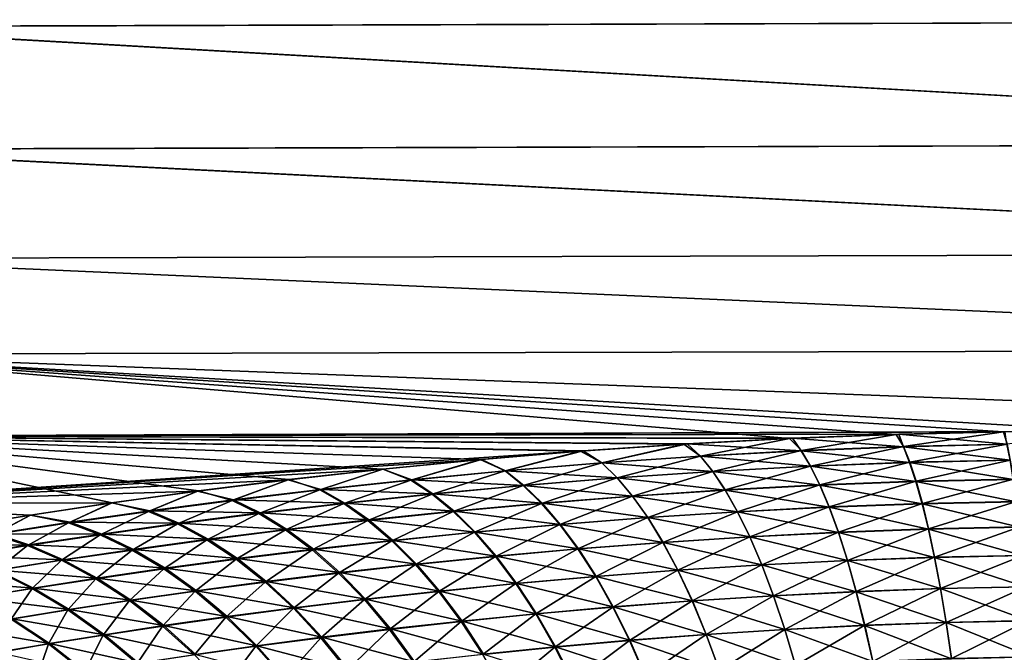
# Model space of a CAD drawing. Header units: metres. Extents: x -2 to 78, y -85 to 85.
# Tile 313 of 500: x 50.22 to 54.69, y 0.36 to 3.23. Entities that reach past the tile are written whole.
import ezdxf

# ---------------------------------------------------------------- set-up
doc = ezdxf.new("R2010")
doc.units = ezdxf.units.M
doc.layers.add('solid_20004802', color=7, linetype='CONTINUOUS')

msp = doc.modelspace()

# ---------------------------------------------------------------- linework, layer by layer
at = {"layer": 'solid_20004802'}
for points in [[(58.496902, 3.845497, -13.285575), (58.496902, 3.229708, -12.098725), (49.188503, 3.817709, -13.183705)], [(58.496902, 3.229683, 12.098675), (58.496902, 3.845463, 13.285513), (49.188503, 3.817484, 13.183293)], [(58.496902, 3.229708, -12.098725), (49.188503, 3.201777, -11.98505), (49.188503, 3.817709, -13.183705)], [(58.496902, 3.229683, 12.098675), (49.188503, 3.817484, 13.183293), (49.188503, 3.201569, 11.98462)], [(58.496902, 3.229708, -12.098725), (58.496902, 2.672193, -10.883413), (49.188503, 3.201777, -11.98505)], [(58.496902, 2.672176, 10.883375), (58.496902, 3.229683, 12.098675), (49.188503, 3.201569, 11.98462)], [(58.496902, 2.672193, -10.883413), (49.188503, 2.645215, -10.757702), (49.188503, 3.201777, -11.98505)], [(58.496902, 2.672176, 10.883375), (49.188503, 3.201569, 11.98462), (49.188503, 2.645025, 10.757254)], [(58.496902, 2.672193, -10.883413), (58.496902, 2.174262, -9.642498), (49.188503, 2.645215, -10.757702)], [(58.496902, 2.174252, 9.642471), (58.496902, 2.672176, 10.883375), (49.188503, 2.645025, 10.757254)], [(58.496902, 2.174262, -9.642498), (49.188503, 2.149354, -9.504599), (49.188503, 2.645215, -10.757702)], [(58.496902, 2.174252, 9.642471), (49.188503, 2.645025, 10.757254), (49.188503, 2.149183, 9.504133)], [(58.496902, 2.174262, -9.642498), (58.496902, 1.737087, -8.378898), (49.188503, 2.149354, -9.504599)], [(58.496902, 1.737083, 8.378884), (58.496902, 2.174252, 9.642471), (49.188503, 2.149183, 9.504133)], [(58.496902, 1.737087, -8.378898), (49.188503, 1.715382, -8.22874), (49.188503, 2.149354, -9.504599)], [(58.496902, 1.737083, 8.378884), (49.188503, 2.149183, 9.504133), (49.188503, 1.715232, 8.228259)], [(58.496902, 1.737087, -8.378898), (58.496914, 1.361565, -7.09509), (49.188503, 1.715382, -8.22874)], [(58.496914, 1.361565, 7.09509), (58.496902, 1.737083, 8.378884), (49.188503, 1.715232, 8.228259)], [(53.711346, 1.333417, -6.946322), (49.188503, 1.344338, -6.933181), (49.188503, 1.715382, -8.22874)], [(54.195976, 1.351865, -7.021741), (53.711346, 1.333417, -6.946322), (49.188503, 1.715382, -8.22874)], [(54.682663, 1.362821, -7.067993), (54.195976, 1.351865, -7.021741), (49.188503, 1.715382, -8.22874)], [(55.170246, 1.366101, -7.084977), (54.682663, 1.362821, -7.067993), (49.188503, 1.715382, -8.22874)], [(58.496914, 1.361565, -7.09509), (55.170246, 1.366101, -7.084977), (49.188503, 1.715382, -8.22874)], [(55.170246, 1.366101, 7.084977), (49.188503, 1.715232, 8.228259), (49.188503, 1.344209, 6.932685)], [(55.170246, 1.366101, 7.084977), (58.496914, 1.361565, 7.09509), (49.188503, 1.715232, 8.228259)], [(54.688995, 1.363106, 7.069128), (55.170246, 1.366101, 7.084977), (49.188503, 1.344209, 6.932685)], [(54.206982, 1.352394, 7.02386), (54.688995, 1.363106, 7.069128), (49.188503, 1.344209, 6.932685)], [(53.725224, 1.334134, 6.949219), (54.206982, 1.352394, 7.02386), (49.188503, 1.344209, 6.932685)], [(50.640141, 1.041032, -5.663466), (49.188503, 1.037111, -5.621024), (49.188503, 1.344338, -6.933181)], [(51.031898, 1.095298, -5.921692), (50.640141, 1.041032, -5.663466), (49.188503, 1.344338, -6.933181)], [(51.44157, 1.146726, -6.156399), (51.031898, 1.095298, -5.921692), (49.188503, 1.344338, -6.933181)], [(51.867489, 1.194429, -6.36648), (51.44157, 1.146726, -6.156399), (49.188503, 1.344338, -6.933181)], [(52.308666, 1.237651, -6.551274), (51.867489, 1.194429, -6.36648), (49.188503, 1.344338, -6.933181)], [(52.764126, 1.275667, -6.710041), (52.308666, 1.237651, -6.551274), (49.188503, 1.344338, -6.933181)], [(53.232376, 1.307783, -6.841943), (52.764126, 1.275667, -6.710041), (49.188503, 1.344338, -6.933181)], [(53.711346, 1.333417, -6.946322), (53.232376, 1.307783, -6.841943), (49.188503, 1.344338, -6.933181)], [(52.775955, 1.276317, 6.712767), (49.188503, 1.344209, 6.932685), (49.188503, 1.037004, 5.620513)], [(53.246983, 1.308609, 6.845325), (53.725224, 1.334134, 6.949219), (49.188503, 1.344209, 6.932685)], [(52.775955, 1.276317, 6.712767), (53.246983, 1.308609, 6.845325), (49.188503, 1.344209, 6.932685)], [(53.765484, 1.278718, -6.764055), (53.711346, 1.333417, -6.946322), (54.195976, 1.351865, -7.021741)], [(54.22818, 1.295882, 6.83665), (54.206982, 1.352394, 7.02386), (53.725224, 1.334134, 6.949219)], [(54.229355, 1.296981, -6.837223), (53.765484, 1.278718, -6.764055), (54.195976, 1.351865, -7.021741)], [(54.229355, 1.296981, -6.837223), (54.195976, 1.351865, -7.021741), (54.682663, 1.362821, -7.067993)], [(54.697422, 1.306734, 6.881538), (54.688995, 1.363106, 7.069128), (54.206982, 1.352394, 7.02386)], [(54.22818, 1.295882, 6.83665), (54.697422, 1.306734, 6.881538), (54.206982, 1.352394, 7.02386)], [(54.698341, 1.307532, -6.881973), (54.229355, 1.296981, -6.837223), (54.682663, 1.362821, -7.067993)], [(54.698341, 1.307532, -6.881973), (54.682663, 1.362821, -7.067993), (55.170246, 1.366101, -7.084977)], [(52.859818, 1.222222, -6.536106), (52.764126, 1.275667, -6.710041), (53.232376, 1.307783, -6.841943)], [(52.860676, 1.222284, 6.536531), (53.246983, 1.308609, 6.845325), (52.775955, 1.276317, 6.712767)], [(53.308407, 1.253535, -6.66338), (52.859818, 1.222222, -6.536106), (53.232376, 1.307783, -6.841943)], [(52.860676, 1.222284, 6.536531), (53.308231, 1.252958, 6.663274), (53.246983, 1.308609, 6.845325)], [(53.308407, 1.253535, -6.66338), (53.232376, 1.307783, -6.841943), (53.711346, 1.333417, -6.946322)], [(53.764591, 1.277724, 6.763604), (53.725224, 1.334134, 6.949219), (53.246983, 1.308609, 6.845325)], [(53.308231, 1.252958, 6.663274), (53.764591, 1.277724, 6.763604), (53.246983, 1.308609, 6.845325)], [(53.765484, 1.278718, -6.764055), (53.308407, 1.253535, -6.66338), (53.711346, 1.333417, -6.946322)], [(53.764591, 1.277724, 6.763604), (54.22818, 1.295882, 6.83665), (53.725224, 1.334134, 6.949219)], [(54.256508, 1.224106, 6.645199), (54.22818, 1.295882, 6.83665), (53.764591, 1.277724, 6.763604)], [(53.807617, 1.207827, -6.574436), (53.765484, 1.278718, -6.764055), (54.229355, 1.296981, -6.837223)], [(54.257603, 1.225133, -6.645902), (53.807617, 1.207827, -6.574436), (54.229355, 1.296981, -6.837223)], [(54.711823, 1.234386, 6.689057), (54.697422, 1.306734, 6.881538), (54.22818, 1.295882, 6.83665)], [(54.256508, 1.224106, 6.645199), (54.711823, 1.234386, 6.689057), (54.22818, 1.295882, 6.83665)], [(54.257603, 1.225133, -6.645902), (54.229355, 1.296981, -6.837223), (54.698341, 1.307532, -6.881973)], [(54.712681, 1.235132, -6.689587), (54.257603, 1.225133, -6.645902), (54.698341, 1.307532, -6.881973)], [(52.314709, 1.237863, 6.552216), (52.775955, 1.276317, 6.712767), (49.188503, 1.037004, 5.620513)], [(52.421417, 1.185572, -6.383137), (52.308666, 1.237651, -6.551274), (52.764126, 1.275667, -6.710041)], [(52.423508, 1.186399, 6.384243), (52.775955, 1.276317, 6.712767), (52.314709, 1.237863, 6.552216)], [(52.859818, 1.222222, -6.536106), (52.421417, 1.185572, -6.383137), (52.764126, 1.275667, -6.710041)], [(52.423508, 1.186399, 6.384243), (52.860676, 1.222284, 6.536531), (52.775955, 1.276317, 6.712767)], [(52.929321, 1.1543, -6.351846), (52.859818, 1.222222, -6.536106), (53.308407, 1.253535, -6.66338)], [(53.364178, 1.183428, 6.475927), (53.308231, 1.252958, 6.663274), (52.860676, 1.222284, 6.536531)], [(53.364319, 1.183965, -6.476111), (52.929321, 1.1543, -6.351846), (53.308407, 1.253535, -6.66338)], [(53.806797, 1.206899, 6.573864), (53.764591, 1.277724, 6.763604), (53.308231, 1.252958, 6.663274)], [(53.364178, 1.183428, 6.475927), (53.806797, 1.206899, 6.573864), (53.308231, 1.252958, 6.663274)], [(53.364319, 1.183965, -6.476111), (53.308407, 1.253535, -6.66338), (53.765484, 1.278718, -6.764055)], [(53.807617, 1.207827, -6.574436), (53.364319, 1.183965, -6.476111), (53.765484, 1.278718, -6.764055)], [(53.806797, 1.206899, 6.573864), (54.256508, 1.224106, 6.645199), (53.764591, 1.277724, 6.763604)], [(51.867649, 1.194135, 6.365247), (52.314709, 1.237863, 6.552216), (49.188503, 1.037004, 5.620513)], [(51.994915, 1.144375, -6.205377), (51.867489, 1.194429, -6.36648), (52.308666, 1.237651, -6.551274)], [(51.998329, 1.146003, 6.207277), (52.314709, 1.237863, 6.552216), (51.867649, 1.194135, 6.365247)], [(52.421417, 1.185572, -6.383137), (51.994915, 1.144375, -6.205377), (52.308666, 1.237651, -6.551274)], [(51.998329, 1.146003, 6.207277), (52.423508, 1.186399, 6.384243), (52.314709, 1.237863, 6.552216)], [(52.50425, 1.119579, -6.202551), (52.421417, 1.185572, -6.383137), (52.859818, 1.222222, -6.536106)], [(52.930161, 1.15436, 6.352257), (52.860676, 1.222284, 6.536531), (52.423508, 1.186399, 6.384243)], [(52.929321, 1.1543, -6.351846), (52.50425, 1.119579, -6.202551), (52.859818, 1.222222, -6.536106)], [(52.930161, 1.15436, 6.352257), (53.364178, 1.183428, 6.475927), (52.860676, 1.222284, 6.536531)], [(53.849197, 1.121472, 6.386744), (53.806797, 1.206899, 6.573864), (53.364178, 1.183428, 6.475927)], [(53.420494, 1.099689, -6.291424), (53.364319, 1.183965, -6.476111), (53.807617, 1.207827, -6.574436)], [(53.849953, 1.122334, -6.387412), (53.420494, 1.099689, -6.291424), (53.807617, 1.207827, -6.574436)], [(54.284966, 1.137807, 6.456382), (54.256508, 1.224106, 6.645199), (53.806797, 1.206899, 6.573864)], [(53.849197, 1.121472, 6.386744), (54.284966, 1.137807, 6.456382), (53.806797, 1.206899, 6.573864)], [(53.849953, 1.122334, -6.387412), (53.807617, 1.207827, -6.574436), (54.257603, 1.225133, -6.645902)], [(54.285988, 1.138762, -6.457188), (53.849953, 1.122334, -6.387412), (54.257603, 1.225133, -6.645902)], [(54.72628, 1.147562, 6.499214), (54.711823, 1.234386, 6.689057), (54.256508, 1.224106, 6.645199)], [(54.284966, 1.137807, 6.456382), (54.72628, 1.147562, 6.499214), (54.256508, 1.224106, 6.645199)], [(54.285988, 1.138762, -6.457188), (54.257603, 1.225133, -6.645902), (54.712681, 1.235132, -6.689587)], [(54.727085, 1.148256, -6.499818), (54.285988, 1.138762, -6.457188), (54.712681, 1.235132, -6.689587)], [(51.437649, 1.146082, 6.153535), (51.867649, 1.194135, 6.365247), (49.188503, 1.037004, 5.620513)], [(51.586735, 1.101794, 6.006498), (51.867649, 1.194135, 6.365247), (51.437649, 1.146082, 6.153535)], [(51.582027, 1.099423, -6.003728), (51.44157, 1.146726, -6.156399), (51.867489, 1.194429, -6.36648)], [(51.994915, 1.144375, -6.205377), (51.582027, 1.099423, -6.003728), (51.867489, 1.194429, -6.36648)], [(51.586735, 1.101794, 6.006498), (51.998329, 1.146003, 6.207277), (51.867649, 1.194135, 6.365247)], [(52.090748, 1.080555, -6.029136), (51.994915, 1.144375, -6.205377), (52.421417, 1.185572, -6.383137)], [(52.506256, 1.120356, 6.203716), (52.423508, 1.186399, 6.384243), (51.998329, 1.146003, 6.207277)], [(52.50425, 1.119579, -6.202551), (52.090748, 1.080555, -6.029136), (52.421417, 1.185572, -6.383137)], [(52.506256, 1.120356, 6.203716), (52.930161, 1.15436, 6.352257), (52.423508, 1.186399, 6.384243)], [(52.999146, 1.071539, -6.170146), (52.929321, 1.1543, -6.351846), (53.364319, 1.183965, -6.476111)], [(53.420383, 1.099192, 6.291177), (53.364178, 1.183428, 6.475927), (52.930161, 1.15436, 6.352257)], [(53.420494, 1.099689, -6.291424), (52.999146, 1.071539, -6.170146), (53.364319, 1.183965, -6.476111)], [(53.420383, 1.099192, 6.291177), (53.849197, 1.121472, 6.386744), (53.364178, 1.183428, 6.475927)], [(51.026478, 1.094557, 5.918244), (51.437649, 1.146082, 6.153535), (49.188503, 1.037004, 5.620513)], [(51.190342, 1.054472, 5.782772), (51.437649, 1.146082, 6.153535), (51.026478, 1.094557, 5.918244)], [(51.184475, 1.051508, -5.779094), (51.031898, 1.095298, -5.921692), (51.44157, 1.146726, -6.156399)], [(51.582027, 1.099423, -6.003728), (51.184475, 1.051508, -5.779094), (51.44157, 1.146726, -6.156399)], [(51.190342, 1.054472, 5.782772), (51.586735, 1.101794, 6.006498), (51.437649, 1.146082, 6.153535)], [(51.690468, 1.037977, -5.832509), (51.582027, 1.099423, -6.003728), (51.994915, 1.144375, -6.205377)], [(52.094006, 1.082081, 6.031166), (51.998329, 1.146003, 6.207277), (51.586735, 1.101794, 6.006498)], [(52.090748, 1.080555, -6.029136), (51.690468, 1.037977, -5.832509), (51.994915, 1.144375, -6.205377)], [(52.094006, 1.082081, 6.031166), (52.506256, 1.120356, 6.203716), (51.998329, 1.146003, 6.207277)], [(52.187035, 1.001571, -5.855391), (52.090748, 1.080555, -6.029136), (52.50425, 1.119579, -6.202551)], [(52.58939, 1.039323, 6.025707), (52.506256, 1.120356, 6.203716), (52.094006, 1.082081, 6.031166)], [(52.587467, 1.038595, -6.024498), (52.187035, 1.001571, -5.855391), (52.50425, 1.119579, -6.202551)], [(52.587467, 1.038595, -6.024498), (52.50425, 1.119579, -6.202551), (52.929321, 1.1543, -6.351846)], [(52.999962, 1.071598, 6.170545), (52.930161, 1.15436, 6.352257), (52.506256, 1.120356, 6.203716)], [(52.58939, 1.039323, 6.025707), (52.999962, 1.071598, 6.170545), (52.506256, 1.120356, 6.203716)], [(52.999146, 1.071539, -6.170146), (52.587467, 1.038595, -6.024498), (52.929321, 1.1543, -6.351846)], [(52.999962, 1.071598, 6.170545), (53.420383, 1.099192, 6.291177), (52.930161, 1.15436, 6.352257)], [(53.891472, 1.021483, 6.203816), (53.849197, 1.121472, 6.386744), (53.420383, 1.099192, 6.291177)], [(53.476498, 1.000731, -6.110879), (53.420494, 1.099689, -6.291424), (53.849953, 1.122334, -6.387412)], [(53.89217, 1.022281, -6.204554), (53.476498, 1.000731, -6.110879), (53.849953, 1.122334, -6.387412)], [(54.313343, 1.037033, 6.271774), (54.284966, 1.137807, 6.456382), (53.849197, 1.121472, 6.386744)], [(53.891472, 1.021483, 6.203816), (54.313343, 1.037033, 6.271774), (53.849197, 1.121472, 6.386744)], [(53.89217, 1.022281, -6.204554), (53.849953, 1.122334, -6.387412), (54.285988, 1.138762, -6.457188)], [(54.314297, 1.037917, -6.272656), (53.89217, 1.022281, -6.204554), (54.285988, 1.138762, -6.457188)], [(54.740688, 1.046317, 6.313587), (54.72628, 1.147562, 6.499214), (54.284966, 1.137807, 6.456382)], [(54.313343, 1.037033, 6.271774), (54.740688, 1.046317, 6.313587), (54.284966, 1.137807, 6.456382)], [(54.314297, 1.037917, -6.272656), (54.285988, 1.138762, -6.457188), (54.727085, 1.148256, -6.499818)], [(54.741444, 1.04696, -6.314245), (54.314297, 1.037917, -6.272656), (54.727085, 1.148256, -6.499818)], [(50.636452, 1.040591, 5.661308), (51.026478, 1.094557, 5.918244), (49.188503, 1.037004, 5.620513)], [(50.810768, 1.004737, 5.536968), (51.026478, 1.094557, 5.918244), (50.636452, 1.040591, 5.661308)], [(50.803997, 1.001423, -5.532378), (50.640141, 1.041032, -5.663466), (51.031898, 1.095298, -5.921692)], [(51.184475, 1.051508, -5.779094), (50.803997, 1.001423, -5.532378), (51.031898, 1.095298, -5.921692)], [(50.810768, 1.004737, 5.536968), (51.190342, 1.054472, 5.782772), (51.026478, 1.094557, 5.918244)], [(51.305088, 0.992598, -5.613578), (51.184475, 1.051508, -5.779094), (51.582027, 1.099423, -6.003728)], [(51.694954, 1.0402, 5.835464), (51.586735, 1.101794, 6.006498), (51.190342, 1.054472, 5.782772)], [(51.690468, 1.037977, -5.832509), (51.305088, 0.992598, -5.613578), (51.582027, 1.099423, -6.003728)], [(51.694954, 1.0402, 5.835464), (52.094006, 1.082081, 6.031166), (51.586735, 1.101794, 6.006498)], [(51.799446, 0.961179, -5.663736), (51.690468, 1.037977, -5.832509), (52.090748, 1.080555, -6.029136)], [(52.190144, 1.002998, 5.857518), (52.094006, 1.082081, 6.031166), (51.694954, 1.0402, 5.835464)], [(52.187035, 1.001571, -5.855391), (51.799446, 0.961179, -5.663736), (52.090748, 1.080555, -6.029136)], [(52.190144, 1.002998, 5.857518), (52.58939, 1.039323, 6.025707), (52.094006, 1.082081, 6.031166)], [(53.068752, 0.973948, -5.992559), (52.999146, 1.071539, -6.170146), (53.420494, 1.099689, -6.291424)], [(53.476414, 1.000273, 6.110586), (53.420383, 1.099192, 6.291177), (52.999962, 1.071598, 6.170545)], [(53.476498, 1.000731, -6.110879), (53.068752, 0.973948, -5.992559), (53.420494, 1.099689, -6.291424)], [(53.476414, 1.000273, 6.110586), (53.891472, 1.021483, 6.203816), (53.420383, 1.099192, 6.291177)], [(50.640141, 1.041032, -5.663466), (50.269684, 0.985203, -5.384727), (49.188503, 1.037111, -5.621024)], [(50.269451, 0.985289, 5.385153), (50.636452, 1.040591, 5.661308), (49.188503, 1.037004, 5.620513)], [(50.269684, 0.985203, -5.384727), (49.921482, 0.928592, -5.086243), (49.188503, 1.037111, -5.621024)], [(49.926067, 0.929366, 5.090441), (50.269451, 0.985289, 5.385153), (49.188503, 1.037004, 5.620513)], [(50.449642, 0.953292, 5.269955), (50.636452, 1.040591, 5.661308), (50.269451, 0.985289, 5.385153)], [(50.442337, 0.949964, -5.264487), (50.269684, 0.985203, -5.384727), (50.640141, 1.041032, -5.663466)], [(50.803997, 1.001423, -5.532378), (50.442337, 0.949964, -5.264487), (50.640141, 1.041032, -5.663466)], [(50.449642, 0.953292, 5.269955), (50.810768, 1.004737, 5.536968), (50.636452, 1.040591, 5.661308)], [(50.936302, 0.945173, -5.373255), (50.803997, 1.001423, -5.532378), (51.184475, 1.051508, -5.779094)], [(51.310673, 0.995378, 5.617471), (51.190342, 1.054472, 5.782772), (50.810768, 1.004737, 5.536968)], [(51.305088, 0.992598, -5.613578), (50.936302, 0.945173, -5.373255), (51.184475, 1.051508, -5.779094)], [(51.310673, 0.995378, 5.617471), (51.694954, 1.0402, 5.835464), (51.190342, 1.054472, 5.782772)], [(51.426331, 0.918136, -5.450447), (51.305088, 0.992598, -5.613578), (51.690468, 1.037977, -5.832509)], [(51.803722, 0.963257, 5.66683), (51.694954, 1.0402, 5.835464), (51.310673, 0.995378, 5.617471)], [(51.799446, 0.961179, -5.663736), (51.426331, 0.918136, -5.450447), (51.690468, 1.037977, -5.832509)], [(51.803722, 0.963257, 5.66683), (52.190144, 1.002998, 5.857518), (51.694954, 1.0402, 5.835464)], [(52.28302, 0.907388, -5.685657), (52.187035, 1.001571, -5.855391), (52.587467, 1.038595, -6.024498)], [(52.672264, 0.943287, 5.851751), (52.58939, 1.039323, 6.025707), (52.190144, 1.002998, 5.857518)], [(52.670418, 0.942607, -5.850513), (52.28302, 0.907388, -5.685657), (52.587467, 1.038595, -6.024498)], [(52.670418, 0.942607, -5.850513), (52.587467, 1.038595, -6.024498), (52.999146, 1.071539, -6.170146)], [(53.069546, 0.974006, 5.992947), (52.999962, 1.071598, 6.170545), (52.58939, 1.039323, 6.025707)], [(52.672264, 0.943287, 5.851751), (53.069546, 0.974006, 5.992947), (52.58939, 1.039323, 6.025707)], [(53.068752, 0.973948, -5.992559), (52.670418, 0.942607, -5.850513), (52.999146, 1.071539, -6.170146)], [(53.069546, 0.974006, 5.992947), (53.476414, 1.000273, 6.110586), (52.999962, 1.071598, 6.170545)], [(54.341412, 0.922063, 6.092969), (54.313343, 1.037033, 6.271774), (53.891472, 1.021483, 6.203816)], [(53.933929, 0.907936, -6.027446), (53.89217, 1.022281, -6.204554), (54.314297, 1.037917, -6.272656)], [(54.342304, 0.922877, -6.093896), (53.933929, 0.907936, -6.027446), (54.314297, 1.037917, -6.272656)], [(54.754932, 0.930934, 6.133773), (54.740688, 1.046317, 6.313587), (54.313343, 1.037033, 6.271774)], [(54.341412, 0.922063, 6.092969), (54.754932, 0.930934, 6.133773), (54.313343, 1.037033, 6.271774)], [(54.342304, 0.922877, -6.093896), (54.314297, 1.037917, -6.272656), (54.741444, 1.04696, -6.314245)], [(54.755642, 0.931526, -6.134463), (54.342304, 0.922877, -6.093896), (54.741444, 1.04696, -6.314245)], [(50.101242, 0.897925, -4.976332), (49.921482, 0.928592, -5.086243), (50.269684, 0.985203, -5.384727)], [(50.108601, 0.900838, 4.982607), (50.269451, 0.985289, 5.385153), (49.926067, 0.929366, 5.090441)], [(50.442337, 0.949964, -5.264487), (50.101242, 0.897925, -4.976332), (50.269684, 0.985203, -5.384727)], [(50.108601, 0.900838, 4.982607), (50.449642, 0.953292, 5.269955), (50.269451, 0.985289, 5.385153)], [(50.585812, 0.896458, -5.112455), (50.442337, 0.949964, -5.264487), (50.803997, 1.001423, -5.532378)], [(50.942745, 0.948282, 5.378049), (50.810768, 1.004737, 5.536968), (50.449642, 0.953292, 5.269955)], [(50.936302, 0.945173, -5.373255), (50.585812, 0.896458, -5.112455), (50.803997, 1.001423, -5.532378)], [(50.942745, 0.948282, 5.378049), (51.310673, 0.995378, 5.617471), (50.810768, 1.004737, 5.536968)], [(51.069328, 0.873159, -5.216441), (50.936302, 0.945173, -5.373255), (51.305088, 0.992598, -5.613578)], [(51.431648, 0.920735, 5.454497), (51.310673, 0.995378, 5.617471), (50.942745, 0.948282, 5.378049)], [(51.426331, 0.918136, -5.450447), (51.069328, 0.873159, -5.216441), (51.305088, 0.992598, -5.613578)], [(51.431648, 0.920735, 5.454497), (51.803722, 0.963257, 5.66683), (51.310673, 0.995378, 5.617471)], [(51.908096, 0.868968, -5.498902), (51.799446, 0.961179, -5.663736), (52.187035, 1.001571, -5.855391)], [(52.285988, 0.908718, 5.687849), (52.190144, 1.002998, 5.857518), (51.803722, 0.963257, 5.66683)], [(52.28302, 0.907388, -5.685657), (51.908096, 0.868968, -5.498902), (52.187035, 1.001571, -5.855391)], [(52.285988, 0.908718, 5.687849), (52.672264, 0.943287, 5.851751), (52.190144, 1.002998, 5.857518)], [(53.137573, 0.861773, -5.82065), (53.068752, 0.973948, -5.992559), (53.476498, 1.000731, -6.110879)], [(53.531822, 0.886931, 5.935733), (53.476414, 1.000273, 6.110586), (53.069546, 0.974006, 5.992947)], [(53.531883, 0.887352, -5.936055), (53.137573, 0.861773, -5.82065), (53.476498, 1.000731, -6.110879)], [(53.933281, 0.907202, 6.026666), (53.891472, 1.021483, 6.203816), (53.476414, 1.000273, 6.110586)], [(53.531822, 0.886931, 5.935733), (53.933281, 0.907202, 6.026666), (53.476414, 1.000273, 6.110586)], [(53.531883, 0.887352, -5.936055), (53.476498, 1.000731, -6.110879), (53.89217, 1.022281, -6.204554)], [(53.933929, 0.907936, -6.027446), (53.531883, 0.887352, -5.936055), (53.89217, 1.022281, -6.204554)], [(53.933281, 0.907202, 6.026666), (54.341412, 0.922063, 6.092969), (53.891472, 1.021483, 6.203816)], [(50.255333, 0.847213, -4.832101), (50.101242, 0.897925, -4.976332), (50.442337, 0.949964, -5.264487)], [(50.59277, 0.899582, 5.118066), (50.449642, 0.953292, 5.269955), (50.108601, 0.900838, 4.982607)], [(50.585812, 0.896458, -5.112455), (50.255333, 0.847213, -4.832101), (50.442337, 0.949964, -5.264487)], [(50.59277, 0.899582, 5.118066), (50.942745, 0.948282, 5.378049), (50.449642, 0.953292, 5.269955)], [(50.73011, 0.82697, -4.962639), (50.585812, 0.896458, -5.112455), (50.936302, 0.945173, -5.373255)], [(51.075462, 0.876067, 5.221379), (50.942745, 0.948282, 5.378049), (50.59277, 0.899582, 5.118066)], [(51.069328, 0.873159, -5.216441), (50.73011, 0.82697, -4.962639), (50.936302, 0.945173, -5.373255)], [(51.075462, 0.876067, 5.221379), (51.431648, 0.920735, 5.454497), (50.942745, 0.948282, 5.378049)], [(51.547222, 0.82803, -5.291163), (51.426331, 0.918136, -5.450447), (51.799446, 0.961179, -5.663736)], [(51.91217, 0.870904, 5.502086), (51.803722, 0.963257, 5.66683), (51.431648, 0.920735, 5.454497)], [(51.908096, 0.868968, -5.498902), (51.547222, 0.82803, -5.291163), (51.799446, 0.961179, -5.663736)], [(51.91217, 0.870904, 5.502086), (52.285988, 0.908718, 5.687849), (51.803722, 0.963257, 5.66683)], [(52.377907, 0.798215, -5.521468), (52.28302, 0.907388, -5.685657), (52.670418, 0.942607, -5.850513)], [(52.7542, 0.832478, 5.683399), (52.672264, 0.943287, 5.851751), (52.285988, 0.908718, 5.687849)], [(52.752426, 0.831845, -5.68215), (52.377907, 0.798215, -5.521468), (52.670418, 0.942607, -5.850513)], [(52.752426, 0.831845, -5.68215), (52.670418, 0.942607, -5.850513), (53.068752, 0.973948, -5.992559)], [(53.138348, 0.861831, 5.821028), (53.069546, 0.974006, 5.992947), (52.672264, 0.943287, 5.851751)], [(52.7542, 0.832478, 5.683399), (53.138348, 0.861831, 5.821028), (52.672264, 0.943287, 5.851751)], [(53.137573, 0.861773, -5.82065), (52.752426, 0.831845, -5.68215), (53.068752, 0.973948, -5.992559)], [(53.138348, 0.861831, 5.821028), (53.531822, 0.886931, 5.935733), (53.069546, 0.974006, 5.992947)], [(50.262356, 0.849951, 4.838395), (50.108601, 0.900838, 4.982607), (49.789265, 0.848081, 4.675814)], [(50.255333, 0.847213, -4.832101), (49.946579, 0.798193, -4.533129), (50.101242, 0.897925, -4.976332)], [(50.262356, 0.849951, 4.838395), (50.59277, 0.899582, 5.118066), (50.108601, 0.900838, 4.982607)], [(50.410355, 0.780292, -4.689973), (50.255333, 0.847213, -4.832101), (50.585812, 0.896458, -5.112455)], [(50.736736, 0.829895, 4.968339), (50.59277, 0.899582, 5.118066), (50.262356, 0.849951, 4.838395)], [(50.73011, 0.82697, -4.962639), (50.410355, 0.780292, -4.689973), (50.585812, 0.896458, -5.112455)], [(50.736736, 0.829895, 4.968339), (51.075462, 0.876067, 5.221379), (50.59277, 0.899582, 5.118066)], [(51.201996, 0.785258, -5.06336), (51.069328, 0.873159, -5.216441), (51.426331, 0.918136, -5.450447)], [(51.552284, 0.830452, 5.295311), (51.431648, 0.920735, 5.454497), (51.075462, 0.876067, 5.221379)], [(51.547222, 0.82803, -5.291163), (51.201996, 0.785258, -5.06336), (51.426331, 0.918136, -5.450447)], [(51.552284, 0.830452, 5.295311), (51.91217, 0.870904, 5.502086), (51.431648, 0.920735, 5.454497)], [(52.015503, 0.761531, -5.339515), (51.908096, 0.868968, -5.498902), (52.28302, 0.907388, -5.685657)], [(52.380745, 0.799451, 5.523689), (52.285988, 0.908718, 5.687849), (51.91217, 0.870904, 5.502086)], [(52.377907, 0.798215, -5.521468), (52.015503, 0.761531, -5.339515), (52.28302, 0.907388, -5.685657)], [(52.380745, 0.799451, 5.523689), (52.7542, 0.832478, 5.683399), (52.285988, 0.908718, 5.687849)], [(53.974289, 0.779135, 5.856857), (53.933281, 0.907202, 6.026666), (53.531822, 0.886931, 5.935733)], [(53.586193, 0.76005, -5.768505), (53.531883, 0.887352, -5.936055), (53.933929, 0.907936, -6.027446)], [(53.974892, 0.779808, -5.857651), (53.586193, 0.76005, -5.768505), (53.933929, 0.907936, -6.027446)], [(54.368946, 0.793409, 5.921536), (54.341412, 0.922063, 6.092969), (53.933281, 0.907202, 6.026666)], [(53.974289, 0.779135, 5.856857), (54.368946, 0.793409, 5.921536), (53.933281, 0.907202, 6.026666)], [(53.974892, 0.779808, -5.857651), (53.933929, 0.907936, -6.027446), (54.342304, 0.922877, -6.093896)], [(54.369785, 0.794156, -5.922476), (53.974892, 0.779808, -5.857651), (54.342304, 0.922877, -6.093896)], [(54.768898, 0.801928, 5.961343), (54.754932, 0.930934, 6.133773), (54.341412, 0.922063, 6.092969)], [(54.368946, 0.793409, 5.921536), (54.768898, 0.801928, 5.961343), (54.341412, 0.922063, 6.092969)], [(54.369785, 0.794156, -5.922476), (54.342304, 0.922877, -6.093896), (54.755642, 0.931526, -6.134463)], [(54.769566, 0.802472, -5.962043), (54.369785, 0.794156, -5.922476), (54.755642, 0.931526, -6.134463)], [(49.953106, 0.800062, 4.539928), (50.262356, 0.849951, 4.838395), (49.789265, 0.848081, 4.675814)], [(50.417046, 0.782861, 4.69625), (50.262356, 0.849951, 4.838395), (49.953106, 0.800062, 4.539928)], [(50.417046, 0.782861, 4.69625), (50.736736, 0.829895, 4.968339), (50.262356, 0.849951, 4.838395)], [(50.874039, 0.74134, -4.81642), (50.73011, 0.82697, -4.962639), (51.069328, 0.873159, -5.216441)], [(51.207836, 0.787971, 5.06838), (51.075462, 0.876067, 5.221379), (50.736736, 0.829895, 4.968339)], [(51.201996, 0.785258, -5.06336), (50.874039, 0.74134, -4.81642), (51.069328, 0.873159, -5.216441)], [(51.207836, 0.787971, 5.06838), (51.552284, 0.830452, 5.295311), (51.075462, 0.876067, 5.221379)], [(51.666737, 0.722444, -5.137205), (51.547222, 0.82803, -5.291163), (51.908096, 0.868968, -5.498902)], [(52.01939, 0.763329, 5.342738), (51.91217, 0.870904, 5.502086), (51.552284, 0.830452, 5.295311)], [(52.015503, 0.761531, -5.339515), (51.666737, 0.722444, -5.137205), (51.908096, 0.868968, -5.498902)], [(52.01939, 0.763329, 5.342738), (52.380745, 0.799451, 5.523689), (51.91217, 0.870904, 5.502086)], [(52.832798, 0.706786, -5.520936), (52.752426, 0.831845, -5.68215), (53.137573, 0.861773, -5.82065)], [(53.205791, 0.735562, 5.656332), (53.138348, 0.861831, 5.821028), (52.7542, 0.832478, 5.683399)], [(53.205036, 0.735503, -5.655962), (52.832798, 0.706786, -5.520936), (53.137573, 0.861773, -5.82065)], [(53.205036, 0.735503, -5.655962), (53.137573, 0.861773, -5.82065), (53.531883, 0.887352, -5.936055)], [(53.586151, 0.759667, 5.768173), (53.531822, 0.886931, 5.935733), (53.138348, 0.861831, 5.821028)], [(53.205791, 0.735562, 5.656332), (53.586151, 0.759667, 5.768173), (53.138348, 0.861831, 5.821028)], [(53.586193, 0.76005, -5.768505), (53.205036, 0.735503, -5.655962), (53.531883, 0.887352, -5.936055)], [(53.586151, 0.759667, 5.768173), (53.974289, 0.779135, 5.856857), (53.531822, 0.886931, 5.935733)], [(50.111736, 0.733849, -4.399392), (49.946579, 0.798193, -4.533129), (50.255333, 0.847213, -4.832101)], [(50.410355, 0.780292, -4.689973), (50.111736, 0.733849, -4.399392), (50.255333, 0.847213, -4.832101)], [(50.564999, 0.696969, -4.551279), (50.410355, 0.780292, -4.689973), (50.73011, 0.82697, -4.962639)], [(50.880352, 0.744074, 4.822152), (50.736736, 0.829895, 4.968339), (50.417046, 0.782861, 4.69625)], [(50.874039, 0.74134, -4.81642), (50.564999, 0.696969, -4.551279), (50.73011, 0.82697, -4.962639)], [(50.880352, 0.744074, 4.822152), (51.207836, 0.787971, 5.06838), (50.736736, 0.829895, 4.968339)], [(51.33316, 0.681608, -4.915457), (51.201996, 0.785258, -5.06336), (51.547222, 0.82803, -5.291163)], [(51.671562, 0.724695, 5.141389), (51.552284, 0.830452, 5.295311), (51.207836, 0.787971, 5.06838)], [(51.666737, 0.722444, -5.137205), (51.33316, 0.681608, -4.915457), (51.547222, 0.82803, -5.291163)], [(51.671562, 0.724695, 5.141389), (52.01939, 0.763329, 5.342738), (51.552284, 0.830452, 5.295311)], [(52.470886, 0.674516, -5.364334), (52.377907, 0.798215, -5.521468), (52.752426, 0.831845, -5.68215)], [(52.834499, 0.707375, 5.522179), (52.7542, 0.832478, 5.683399), (52.380745, 0.799451, 5.523689)], [(52.832798, 0.706786, -5.520936), (52.470886, 0.674516, -5.364334), (52.752426, 0.831845, -5.68215)], [(52.834499, 0.707375, 5.522179), (53.205791, 0.735562, 5.656332), (52.7542, 0.832478, 5.683399)], [(50.117977, 0.735612, 4.406005), (50.417046, 0.782861, 4.69625), (49.953106, 0.800062, 4.539928)], [(50.27652, 0.652836, -4.268892), (50.111736, 0.733849, -4.399392), (50.410355, 0.780292, -4.689973)], [(50.571384, 0.699378, 4.557498), (50.417046, 0.782861, 4.69625), (50.117977, 0.735612, 4.406005)], [(50.564999, 0.696969, -4.551279), (50.27652, 0.652836, -4.268892), (50.410355, 0.780292, -4.689973)], [(50.571384, 0.699378, 4.557498), (50.880352, 0.744074, 4.822152), (50.417046, 0.782861, 4.69625)], [(51.01635, 0.639681, -4.675197), (50.874039, 0.74134, -4.81642), (51.201996, 0.785258, -5.06336)], [(51.338726, 0.684132, 4.920492), (51.207836, 0.787971, 5.06838), (50.880352, 0.744074, 4.822152)], [(51.33316, 0.681608, -4.915457), (51.01635, 0.639681, -4.675197), (51.201996, 0.785258, -5.06336)], [(51.338726, 0.684132, 4.920492), (51.671562, 0.724695, 5.141389), (51.207836, 0.787971, 5.06838)], [(51.783829, 0.601809, -4.99003), (51.666737, 0.722444, -5.137205), (52.015503, 0.761531, -5.339515)], [(52.124451, 0.640983, 5.19027), (52.01939, 0.763329, 5.342738), (51.671562, 0.724695, 5.141389)], [(52.120739, 0.639316, -5.187063), (51.783829, 0.601809, -4.99003), (52.015503, 0.761531, -5.339515)], [(52.120739, 0.639316, -5.187063), (52.015503, 0.761531, -5.339515), (52.377907, 0.798215, -5.521468)], [(52.473602, 0.675662, 5.366547), (52.380745, 0.799451, 5.523689), (52.01939, 0.763329, 5.342738)], [(52.124451, 0.640983, 5.19027), (52.473602, 0.675662, 5.366547), (52.01939, 0.763329, 5.342738)], [(52.470886, 0.674516, -5.364334), (52.120739, 0.639316, -5.187063), (52.377907, 0.798215, -5.521468)], [(52.473602, 0.675662, 5.366547), (52.834499, 0.707375, 5.522179), (52.380745, 0.799451, 5.523689)], [(53.270569, 0.595875, -5.499972), (53.205036, 0.735503, -5.655962), (53.586193, 0.76005, -5.768505)], [(53.638935, 0.61922, 5.609392), (53.586151, 0.759667, 5.768173), (53.205791, 0.735562, 5.656332)], [(53.638966, 0.619567, -5.609716), (53.270569, 0.595875, -5.499972), (53.586193, 0.76005, -5.768505)], [(54.014145, 0.638027, 5.695886), (53.974289, 0.779135, 5.856857), (53.586151, 0.759667, 5.768173)], [(53.638935, 0.61922, 5.609392), (54.014145, 0.638027, 5.695886), (53.586151, 0.759667, 5.768173)], [(53.638966, 0.619567, -5.609716), (53.586193, 0.76005, -5.768505), (53.974892, 0.779808, -5.857651)], [(54.014709, 0.638641, -5.696663), (53.638966, 0.619567, -5.609716), (53.974892, 0.779808, -5.857651)], [(54.395714, 0.651817, 5.758976), (54.368946, 0.793409, 5.921536), (53.974289, 0.779135, 5.856857)], [(54.014145, 0.638027, 5.695886), (54.395714, 0.651817, 5.758976), (53.974289, 0.779135, 5.856857)], [(54.014709, 0.638641, -5.696663), (53.974892, 0.779808, -5.857651), (54.369785, 0.794156, -5.922476)], [(54.396507, 0.6525, -5.759898), (54.014709, 0.638641, -5.696663), (54.369785, 0.794156, -5.922476)], [(54.782467, 0.660048, 5.797803), (54.768898, 0.801928, 5.961343), (54.368946, 0.793409, 5.921536)], [(54.395714, 0.651817, 5.758976), (54.782467, 0.660048, 5.797803), (54.368946, 0.793409, 5.921536)], [(54.396507, 0.6525, -5.759898), (54.369785, 0.794156, -5.922476), (54.769566, 0.802472, -5.962043)], [(54.783096, 0.660545, -5.798491), (54.396507, 0.6525, -5.759898), (54.769566, 0.802472, -5.962043)], [(50.282482, 0.654503, 4.275314), (50.117977, 0.735612, 4.406005), (49.840549, 0.6888, 4.09876)], [(50.27652, 0.652836, -4.268892), (50.009556, 0.609516, -3.970355), (50.111736, 0.733849, -4.399392)], [(50.282482, 0.654503, 4.275314), (50.571384, 0.699378, 4.557498), (50.117977, 0.735612, 4.406005)], [(50.717911, 0.597327, -4.417365), (50.564999, 0.696969, -4.551279), (50.874039, 0.74134, -4.81642)], [(51.022366, 0.642231, 4.680902), (50.880352, 0.744074, 4.822152), (50.571384, 0.699378, 4.557498)], [(51.01635, 0.639681, -4.675197), (50.717911, 0.597327, -4.417365), (50.874039, 0.74134, -4.81642)], [(51.022366, 0.642231, 4.680902), (51.338726, 0.684132, 4.920492), (50.880352, 0.744074, 4.822152)], [(51.461655, 0.562622, -4.774151), (51.33316, 0.681608, -4.915457), (51.666737, 0.722444, -5.137205)], [(51.788433, 0.603897, 4.994184), (51.671562, 0.724695, 5.141389), (51.338726, 0.684132, 4.920492)], [(51.783829, 0.601809, -4.99003), (51.461655, 0.562622, -4.774151), (51.666737, 0.722444, -5.137205)], [(51.788433, 0.603897, 4.994184), (52.124451, 0.640983, 5.19027), (51.671562, 0.724695, 5.141389)], [(52.910847, 0.568158, -5.368333), (52.832798, 0.706786, -5.520936), (53.205036, 0.735503, -5.655962)], [(53.271301, 0.595933, 5.500337), (53.205791, 0.735562, 5.656332), (52.834499, 0.707375, 5.522179)], [(53.270569, 0.595875, -5.499972), (52.910847, 0.568158, -5.368333), (53.205036, 0.735503, -5.655962)], [(53.271301, 0.595933, 5.500337), (53.638935, 0.61922, 5.609392), (53.205791, 0.735562, 5.656332)], [(50.014633, 0.610068, 3.976729), (50.282482, 0.654503, 4.275314), (49.840549, 0.6888, 4.09876)], [(50.439449, 0.555207, -4.142917), (50.27652, 0.652836, -4.268892), (50.564999, 0.696969, -4.551279)], [(50.723999, 0.599584, 4.423488), (50.571384, 0.699378, 4.557498), (50.282482, 0.654503, 4.275314)], [(50.717911, 0.597327, -4.417365), (50.439449, 0.555207, -4.142917), (50.564999, 0.696969, -4.551279)], [(50.723999, 0.599584, 4.423488), (51.022366, 0.642231, 4.680902), (50.571384, 0.699378, 4.557498)], [(51.155754, 0.522386, -4.540348), (51.01635, 0.639681, -4.675197), (51.33316, 0.681608, -4.915457)], [(51.466969, 0.564968, 4.779132), (51.338726, 0.684132, 4.920492), (51.022366, 0.642231, 4.680902)], [(51.461655, 0.562622, -4.774151), (51.155754, 0.522386, -4.540348), (51.33316, 0.681608, -4.915457)], [(51.466969, 0.564968, 4.779132), (51.788433, 0.603897, 4.994184), (51.338726, 0.684132, 4.920492)], [(52.222881, 0.503037, -5.042964), (52.120739, 0.639316, -5.187063), (52.470886, 0.674516, -5.364334)], [(52.563755, 0.538074, 5.217866), (52.473602, 0.675662, 5.366547), (52.124451, 0.640983, 5.19027)], [(52.561153, 0.537013, -5.215698), (52.222881, 0.503037, -5.042964), (52.470886, 0.674516, -5.364334)], [(52.561153, 0.537013, -5.215698), (52.470886, 0.674516, -5.364334), (52.832798, 0.706786, -5.520936)], [(52.912479, 0.568705, 5.369553), (52.834499, 0.707375, 5.522179), (52.473602, 0.675662, 5.366547)], [(52.563755, 0.538074, 5.217866), (52.912479, 0.568705, 5.369553), (52.473602, 0.675662, 5.366547)], [(52.910847, 0.568158, -5.368333), (52.561153, 0.537013, -5.215698), (52.832798, 0.706786, -5.520936)], [(52.912479, 0.568705, 5.369553), (53.271301, 0.595933, 5.500337), (52.834499, 0.707375, 5.522179)], [(50.181881, 0.513871, -3.85292), (50.009556, 0.609516, -3.970355), (50.27652, 0.652836, -4.268892)], [(50.445145, 0.556787, 4.149142), (50.282482, 0.654503, 4.275314), (50.014633, 0.610068, 3.976729)], [(50.439449, 0.555207, -4.142917), (50.181881, 0.513871, -3.85292), (50.27652, 0.652836, -4.268892)], [(50.445145, 0.556787, 4.149142), (50.723999, 0.599584, 4.423488), (50.282482, 0.654503, 4.275314)], [(50.867687, 0.481737, -4.289557), (50.717911, 0.597327, -4.417365), (51.01635, 0.639681, -4.675197)], [(51.161499, 0.524763, 4.545964), (51.022366, 0.642231, 4.680902), (50.723999, 0.599584, 4.423488)], [(51.155754, 0.522386, -4.540348), (50.867687, 0.481737, -4.289557), (51.01635, 0.639681, -4.675197)], [(51.161499, 0.524763, 4.545964), (51.466969, 0.564968, 4.779132), (51.022366, 0.642231, 4.680902)], [(51.897453, 0.466829, -4.851029), (51.783829, 0.601809, -4.99003), (52.120739, 0.639316, -5.187063)], [(52.226437, 0.504579, 5.046102), (52.124451, 0.640983, 5.19027), (51.788433, 0.603897, 4.994184)], [(52.222881, 0.503037, -5.042964), (51.897453, 0.466829, -4.851029), (52.120739, 0.639316, -5.187063)], [(52.226437, 0.504579, 5.046102), (52.563755, 0.538074, 5.217866), (52.124451, 0.640983, 5.19027)], [(54.052525, 0.484844, 5.545139), (54.014145, 0.638027, 5.695886), (53.638935, 0.61922, 5.609392)], [(53.689766, 0.466868, -5.461069), (53.638966, 0.619567, -5.609716), (54.014709, 0.638641, -5.696663)], [(54.053059, 0.485401, -5.545871), (53.689766, 0.466868, -5.461069), (54.014709, 0.638641, -5.696663)], [(54.421497, 0.498254, 5.606681), (54.395714, 0.651817, 5.758976), (54.014145, 0.638027, 5.695886)], [(54.052525, 0.484844, 5.545139), (54.421497, 0.498254, 5.606681), (54.014145, 0.638027, 5.695886)], [(54.053059, 0.485401, -5.545871), (54.014709, 0.638641, -5.696663), (54.396507, 0.6525, -5.759898)], [(54.422253, 0.498875, -5.607553), (54.053059, 0.485401, -5.545871), (54.396507, 0.6525, -5.759898)], [(54.795525, 0.50626, 5.64455), (54.782467, 0.660048, 5.797803), (54.395714, 0.651817, 5.758976)], [(54.421497, 0.498254, 5.606681), (54.795525, 0.50626, 5.64455), (54.395714, 0.651817, 5.758976)], [(54.422253, 0.498875, -5.607553), (54.396507, 0.6525, -5.759898), (54.783096, 0.660545, -5.798491)], [(54.796127, 0.506712, -5.645201), (54.422253, 0.498875, -5.607553), (54.783096, 0.660545, -5.798491)], [(50.186752, 0.514431, 3.858971), (50.445145, 0.556787, 4.149142), (50.014633, 0.610068, 3.976729)], [(50.59901, 0.441312, -4.022734), (50.439449, 0.555207, -4.142917), (50.717911, 0.597327, -4.417365)], [(50.873501, 0.483854, 4.295543), (50.723999, 0.599584, 4.423488), (50.445145, 0.556787, 4.149142)], [(50.867687, 0.481737, -4.289557), (50.59901, 0.441312, -4.022734), (50.717911, 0.597327, -4.417365)], [(50.873501, 0.483854, 4.295543), (51.161499, 0.524763, 4.545964), (50.723999, 0.599584, 4.423488)], [(51.586323, 0.428992, -4.640799), (51.461655, 0.562622, -4.774151), (51.783829, 0.601809, -4.99003)], [(51.901859, 0.468763, 4.855087), (51.788433, 0.603897, 4.994184), (51.466969, 0.564968, 4.779132)], [(51.897453, 0.466829, -4.851029), (51.586323, 0.428992, -4.640799), (51.783829, 0.601809, -4.99003)], [(51.901859, 0.468763, 4.855087), (52.226437, 0.504579, 5.046102), (51.788433, 0.603897, 4.994184)], [(52.985901, 0.416928, -5.225694), (52.910847, 0.568158, -5.368333), (53.270569, 0.595875, -5.499972)], [(53.334328, 0.443912, 5.354409), (53.271301, 0.595933, 5.500337), (52.912479, 0.568705, 5.369553)], [(53.333618, 0.443852, -5.354047), (52.985901, 0.416928, -5.225694), (53.270569, 0.595875, -5.499972)], [(53.333618, 0.443852, -5.354047), (53.270569, 0.595875, -5.499972), (53.638966, 0.619567, -5.609716)], [(53.689743, 0.466555, 5.460772), (53.638935, 0.61922, 5.609392), (53.271301, 0.595933, 5.500337)], [(53.334328, 0.443912, 5.354409), (53.689743, 0.466555, 5.460772), (53.271301, 0.595933, 5.500337)], [(53.689766, 0.466868, -5.461069), (53.333618, 0.443852, -5.354047), (53.638966, 0.619567, -5.609716)], [(53.689743, 0.466555, 5.460772), (54.052525, 0.484844, 5.545139), (53.638935, 0.61922, 5.609392)], [(50.350613, 0.401638, -3.740914), (50.181881, 0.513871, -3.85292), (50.439449, 0.555207, -4.142917)], [(50.604462, 0.442818, 4.028757), (50.445145, 0.556787, 4.149142), (50.186752, 0.514431, 3.858971)], [(50.59901, 0.441312, -4.022734), (50.350613, 0.401638, -3.740914), (50.439449, 0.555207, -4.142917)], [(50.604462, 0.442818, 4.028757), (50.873501, 0.483854, 4.295543), (50.445145, 0.556787, 4.149142)], [(51.290974, 0.390134, -4.413188), (51.155754, 0.522386, -4.540348), (51.461655, 0.562622, -4.774151)], [(51.591404, 0.43117, 4.645657), (51.466969, 0.564968, 4.779132), (51.161499, 0.524763, 4.545964)], [(51.586323, 0.428992, -4.640799), (51.290974, 0.390134, -4.413188), (51.461655, 0.562622, -4.774151)], [(51.591404, 0.43117, 4.645657), (51.901859, 0.468763, 4.855087), (51.466969, 0.564968, 4.779132)], [(52.32103, 0.353656, -4.908531), (52.222881, 0.503037, -5.042964), (52.561153, 0.537013, -5.215698)], [(52.650429, 0.387651, 5.07898), (52.563755, 0.538074, 5.217866), (52.226437, 0.504579, 5.046102)], [(52.647923, 0.38667, -5.076895), (52.32103, 0.353656, -4.908531), (52.561153, 0.537013, -5.215698)], [(52.647923, 0.38667, -5.076895), (52.561153, 0.537013, -5.215698), (52.910847, 0.568158, -5.368333)], [(52.987476, 0.417436, 5.226873), (52.912479, 0.568705, 5.369553), (52.563755, 0.538074, 5.217866)], [(52.650429, 0.387651, 5.07898), (52.987476, 0.417436, 5.226873), (52.563755, 0.538074, 5.217866)], [(52.985901, 0.416928, -5.225694), (52.647923, 0.38667, -5.076895), (52.910847, 0.568158, -5.368333)], [(52.987476, 0.417436, 5.226873), (53.334328, 0.443912, 5.354409), (52.912479, 0.568705, 5.369553)], [(50.355286, 0.402218, 3.746688), (50.186752, 0.514431, 3.858971), (49.949207, 0.473096, 3.554302)], [(50.350613, 0.401638, -3.740914), (50.122711, 0.363133, -3.445222), (50.181881, 0.513871, -3.85292)], [(50.355286, 0.402218, 3.746688), (50.604462, 0.442818, 4.028757), (50.186752, 0.514431, 3.858971)], [(51.012928, 0.350869, -4.169124), (50.867687, 0.481737, -4.289557), (51.155754, 0.522386, -4.540348)], [(51.296474, 0.392351, 4.418653), (51.161499, 0.524763, 4.545964), (50.873501, 0.483854, 4.295543)], [(51.290974, 0.390134, -4.413188), (51.012928, 0.350869, -4.169124), (51.155754, 0.522386, -4.540348)], [(51.296474, 0.392351, 4.418653), (51.591404, 0.43117, 4.645657), (51.161499, 0.524763, 4.545964)], [(52.006596, 0.318464, -4.721486), (51.897453, 0.466829, -4.851029), (52.222881, 0.503037, -5.042964)], [(52.324448, 0.355082, 4.911544), (52.226437, 0.504579, 5.046102), (51.901859, 0.468763, 4.855087)], [(52.32103, 0.353656, -4.908531), (52.006596, 0.318464, -4.721486), (52.222881, 0.503037, -5.042964)], [(52.324448, 0.355082, 4.911544), (52.650429, 0.387651, 5.07898), (52.226437, 0.504579, 5.046102)], [(54.446087, 0.333886, 5.465898), (54.421497, 0.498254, 5.606681), (54.052525, 0.484844, 5.545139)], [(54.089626, 0.321259, -5.406513), (54.053059, 0.485401, -5.545871), (54.422253, 0.498875, -5.607553)], [(54.446815, 0.33445, -5.466688), (54.089626, 0.321259, -5.406513), (54.422253, 0.498875, -5.607553)], [(54.807972, 0.341728, 5.502832), (54.795525, 0.50626, 5.64455), (54.421497, 0.498254, 5.606681)], [(54.446087, 0.333886, 5.465898), (54.807972, 0.341728, 5.502832), (54.421497, 0.498254, 5.606681)], [(54.446815, 0.33445, -5.466688), (54.422253, 0.498875, -5.607553), (54.796127, 0.506712, -5.645201)], [(54.808552, 0.342139, -5.503424), (54.446815, 0.33445, -5.466688), (54.796127, 0.506712, -5.645201)], [(50.126324, 0.362604, 3.450617), (50.355286, 0.402218, 3.746688), (49.949207, 0.473096, 3.554302)], [(50.753696, 0.311808, -3.909551), (50.59901, 0.441312, -4.022734), (50.867687, 0.481737, -4.289557)], [(51.018501, 0.352859, 4.174931), (50.873501, 0.483854, 4.295543), (50.604462, 0.442818, 4.028757)], [(51.012928, 0.350869, -4.169124), (50.753696, 0.311808, -3.909551), (50.867687, 0.481737, -4.289557)], [(51.018501, 0.352859, 4.174931), (51.296474, 0.392351, 4.418653), (50.873501, 0.483854, 4.295543)], [(51.706036, 0.281678, -4.516652), (51.586323, 0.428992, -4.640799), (51.897453, 0.466829, -4.851029)], [(52.010834, 0.320255, 4.725382), (51.901859, 0.468763, 4.855087), (51.591404, 0.43117, 4.645657)], [(52.006596, 0.318464, -4.721486), (51.706036, 0.281678, -4.516652), (51.897453, 0.466829, -4.851029)], [(52.010834, 0.320255, 4.725382), (52.324448, 0.355082, 4.911544), (51.901859, 0.468763, 4.855087)], [(53.393661, 0.280613, -5.219407), (53.333618, 0.443852, -5.354047), (53.689766, 0.466868, -5.461069)], [(53.738155, 0.302846, 5.323541), (53.689743, 0.466555, 5.460772), (53.334328, 0.443912, 5.354409)], [(53.738174, 0.303127, -5.323793), (53.393661, 0.280613, -5.219407), (53.689766, 0.466868, -5.461069)], [(54.089111, 0.320754, 5.405857), (54.052525, 0.484844, 5.545139), (53.689743, 0.466555, 5.460772)], [(53.738155, 0.302846, 5.323541), (54.089111, 0.320754, 5.405857), (53.689743, 0.466555, 5.460772)], [(53.738174, 0.303127, -5.323793), (53.689766, 0.466868, -5.461069), (54.053059, 0.485401, -5.545871)], [(54.089626, 0.321259, -5.406513), (53.738174, 0.303127, -5.323793), (54.053059, 0.485401, -5.545871)], [(54.089111, 0.320754, 5.405857), (54.446087, 0.333886, 5.465898), (54.052525, 0.484844, 5.545139)], [(50.518616, 0.274072, 3.641026), (50.355286, 0.402218, 3.746688), (50.126324, 0.362604, 3.450617)], [(50.51413, 0.273462, -3.635481), (50.350613, 0.401638, -3.740914), (50.59901, 0.441312, -4.022734)], [(50.758923, 0.313252, 3.91537), (50.604462, 0.442818, 4.028757), (50.355286, 0.402218, 3.746688)], [(50.518616, 0.274072, 3.641026), (50.758923, 0.313252, 3.91537), (50.355286, 0.402218, 3.746688)], [(50.753696, 0.311808, -3.909551), (50.51413, 0.273462, -3.635481), (50.59901, 0.441312, -4.022734)], [(50.758923, 0.313252, 3.91537), (51.018501, 0.352859, 4.174931), (50.604462, 0.442818, 4.028757)], [(51.420776, 0.243885, -4.294928), (51.290974, 0.390134, -4.413188), (51.586323, 0.428992, -4.640799)], [(51.710918, 0.283701, 4.521316), (51.591404, 0.43117, 4.645657), (51.296474, 0.392351, 4.418653)], [(51.706036, 0.281678, -4.516652), (51.420776, 0.243885, -4.294928), (51.586323, 0.428992, -4.640799)], [(51.710918, 0.283701, 4.521316), (52.010834, 0.320255, 4.725382), (51.591404, 0.43117, 4.645657)], [(52.730465, 0.224674, -4.949112), (52.647923, 0.38667, -5.076895), (52.985901, 0.416928, -5.225694)], [(53.058861, 0.254749, 5.095345), (52.987476, 0.417436, 5.226873), (52.650429, 0.387651, 5.07898)], [(53.057339, 0.254276, -5.094225), (52.730465, 0.224674, -4.949112), (52.985901, 0.416928, -5.225694)], [(53.057339, 0.254276, -5.094225), (52.985901, 0.416928, -5.225694), (53.333618, 0.443852, -5.354047)], [(53.394348, 0.280674, 5.219768), (53.334328, 0.443912, 5.354409), (52.987476, 0.417436, 5.226873)], [(53.058861, 0.254749, 5.095345), (53.394348, 0.280674, 5.219768), (52.987476, 0.417436, 5.226873)], [(53.393661, 0.280613, -5.219407), (53.057339, 0.254276, -5.094225), (53.333618, 0.443852, -5.354047)], [(53.394348, 0.280674, 5.219768), (53.738155, 0.302846, 5.323541), (53.334328, 0.443912, 5.354409)], [(50.294418, 0.236235, -3.347993), (50.094734, 0.200534, -3.048194), (50.122711, 0.363133, -3.445222)], [(50.294418, 0.236235, -3.347993), (50.122711, 0.363133, -3.445222), (50.350613, 0.401638, -3.740914)], [(50.51413, 0.273462, -3.635481), (50.294418, 0.236235, -3.347993), (50.350613, 0.401638, -3.740914)], [(51.152294, 0.205677, -4.057228), (51.012928, 0.350869, -4.169124), (51.290974, 0.390134, -4.413188)], [(51.42606, 0.245954, 4.300179), (51.296474, 0.392351, 4.418653), (51.018501, 0.352859, 4.174931)], [(51.420776, 0.243885, -4.294928), (51.152294, 0.205677, -4.057228), (51.290974, 0.390134, -4.413188)], [(51.42606, 0.245954, 4.300179), (51.710918, 0.283701, 4.521316), (51.296474, 0.392351, 4.418653)], [(52.414349, 0.192366, -4.784928), (52.32103, 0.353656, -4.908531), (52.647923, 0.38667, -5.076895)], [(52.732883, 0.225582, 4.951077), (52.650429, 0.387651, 5.07898), (52.324448, 0.355082, 4.911544)], [(52.730465, 0.224674, -4.949112), (52.414349, 0.192366, -4.784928), (52.647923, 0.38667, -5.076895)], [(52.732883, 0.225582, 4.951077), (53.058861, 0.254749, 5.095345), (52.650429, 0.387651, 5.07898)]]:
    msp.add_3dface(points, dxfattribs=at)

doc.saveas('drawing.dxf')
